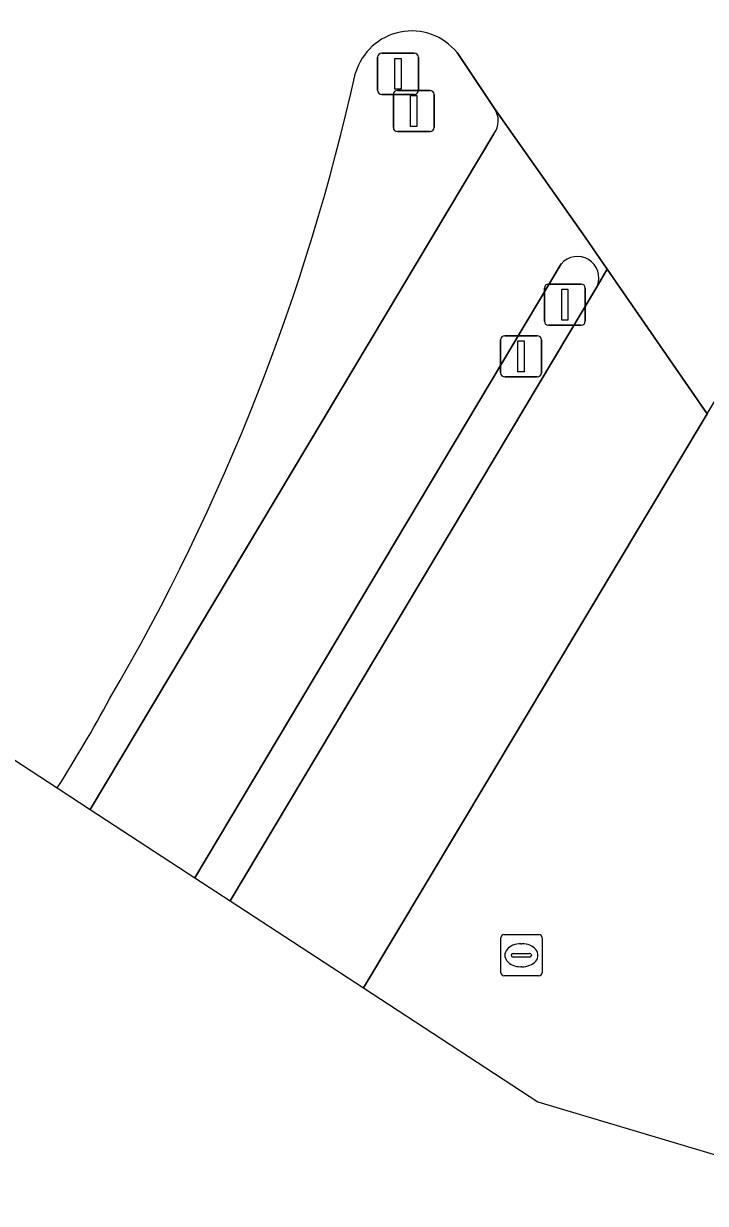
# Model space of a CAD drawing. Extents: x 160102 to 160934, y 382045 to 382923.
# Drawn here: x 160142.79 to 160159.32, y 382134.66 to 382163.29 of the extents above; entities that cross this region are included whole.
import ezdxf

# ---------------------------------------------------------------- set-up
doc = ezdxf.new("R2010")
doc.units = 0
for name, color, linetype in [('IMGEO_Berm_groen', 7, 'Continuous'), ('IMGEO_Berm_open', 7, 'Continuous'), ('IMGEO_Drukknoppaal', 7, 'Continuous'), ('IMGEO_Fietspad_open', 7, 'Continuous'), ('IMGEO_Lichtmast', 7, 'Continuous'), ('IMGEO_Rijbaan_regionaal_gesloten', 7, 'Continuous'), ('IMGEO_Rioolput', 7, 'Continuous'), ('IMGEO_Verkeerseiland_open', 7, 'Continuous'), ('IMGEO_Verkeersregelinstallatiepaal', 7, 'Continuous'), ('IMGEO_Voetpad_open', 7, 'Continuous')]:
    doc.layers.add(name, color=color, linetype=linetype)

msp = doc.modelspace()

# ---------------------------------------------------------------- linework, layer by layer
at = {"layer": 'IMGEO_Berm_groen'}
msp.add_lwpolyline([(160159.366, 382153.823), (160151.033, 382139.892), (160155.261, 382137.13), (160164.823, 382134.271)], dxfattribs=at)
at = {"layer": 'IMGEO_Berm_open'}
for points in [[(160155.824, 382157.459), (160146.942, 382142.565), (160147.802, 382142.003)], [(160147.802, 382142.003), (160156.702, 382156.93)]]:
    msp.add_lwpolyline(points, dxfattribs=at)
msp.add_arc((160156.22, 382157.123), 0.519, 338.1669, 139.6947, dxfattribs=at)
at = {"layer": 'IMGEO_Drukknoppaal'}
for p, q in [((160154.355, 382154.817), (160154.355, 382155.617)), ((160154.355, 382155.617), (160154.355, 382154.817)), ((160154.455, 382155.717), (160155.245, 382155.717)), ((160155.245, 382155.717), (160154.455, 382155.717)), ((160155.345, 382155.617), (160155.345, 382154.817)), ((160155.345, 382154.817), (160155.345, 382155.617)), ((160155.245, 382154.717), (160154.455, 382154.717)), ((160154.455, 382154.717), (160155.245, 382154.717))]:
    msp.add_line(p, q, dxfattribs=at)
msp.add_lwpolyline([(160154.775, 382155.592), (160154.925, 382155.592), (160154.925, 382154.842), (160154.775, 382154.842), (160154.775, 382155.592)], dxfattribs=at)
for centre, start, end in [((160154.455, 382155.617), 90, 180), ((160154.455, 382155.617), 90, 180), ((160155.245, 382155.617), 0, 90), ((160155.245, 382155.617), 360, 90), ((160154.455, 382154.817), 180, 270), ((160154.455, 382154.817), 180, 270), ((160155.245, 382154.817), 270, 0), ((160155.245, 382154.817), 270, 0)]:
    msp.add_arc(centre, 0.1, start, end, dxfattribs=at)
at = {"layer": 'IMGEO_Fietspad_open'}
for points in [[(160156.702, 382156.93), (160156.943, 382157.336), (160156.41, 382158.109), (160154.204, 382161.232)], [(160154.194, 382160.621), (160144.404, 382144.224), (160146.942, 382142.565)], [(160146.942, 382142.565), (160155.824, 382157.459)]]:
    msp.add_lwpolyline(points, dxfattribs=at)
for centre, radius, start, end in [((160153.777, 382160.933), 0.521, 323.1523, 34.9724), ((160156.22, 382157.123), 0.519, 338.1669, 139.6947)]:
    msp.add_arc(centre, radius, start, end, dxfattribs=at)
at = {"layer": 'IMGEO_Lichtmast'}
for p, q in [((160151.755, 382160.771), (160151.755, 382161.571)), ((160151.755, 382161.571), (160151.755, 382160.771)), ((160151.855, 382161.671), (160152.645, 382161.671)), ((160152.645, 382161.671), (160151.855, 382161.671)), ((160152.745, 382161.571), (160152.745, 382160.771)), ((160152.745, 382160.771), (160152.745, 382161.571)), ((160152.645, 382160.671), (160151.855, 382160.671)), ((160151.855, 382160.671), (160152.645, 382160.671))]:
    msp.add_line(p, q, dxfattribs=at)
msp.add_lwpolyline([(160152.175, 382161.546), (160152.325, 382161.546), (160152.325, 382160.796), (160152.175, 382160.796), (160152.175, 382161.546)], dxfattribs=at)
for centre, start, end in [((160151.855, 382161.571), 90, 180), ((160151.855, 382161.571), 90, 180), ((160152.645, 382161.571), 0, 90), ((160152.645, 382161.571), 360, 90), ((160151.855, 382160.771), 180, 270), ((160151.855, 382160.771), 180, 270), ((160152.645, 382160.771), 270, 0), ((160152.645, 382160.771), 270, 0)]:
    msp.add_arc(centre, 0.1, start, end, dxfattribs=at)
at = {"layer": 'IMGEO_Rijbaan_regionaal_gesloten'}
for points in [[(160153.302, 382162.588), (160154.204, 382161.232), (160156.41, 382158.109), (160156.943, 382157.336), (160159.366, 382153.823), (160161.221, 382156.917), (160163.175, 382160.176), (160165.044, 382163.293)], [(160135.42, 382150.093), (160143.607, 382144.744)]]:
    msp.add_lwpolyline(points, dxfattribs=at)
for centre, radius, start, end in [((160152.199, 382161.696), 1.418, 38.9632, 163.5851), ((160099.185, 382173.61), 52.922, 329.6953, 347.4347), ((160111.577, 382164.987), 37.891, 327.707, 331.4975)]:
    msp.add_arc(centre, radius, start, end, dxfattribs=at)
at = {"layer": 'IMGEO_Rioolput'}
for p, q in [((160154.359, 382140.258), (160154.359, 382141.11)), ((160154.434, 382141.184), (160155.286, 382141.184)), ((160154.847, 382140.964), (160154.872, 382140.964)), ((160155.36, 382141.11), (160155.36, 382140.258)), ((160154.618, 382140.678), (160154.618, 382140.69)), ((160155.056, 382140.641), (160154.658, 382140.641)), ((160154.661, 382140.727), (160155.059, 382140.727)), ((160155.102, 382140.69), (160155.102, 382140.678)), ((160154.87, 382140.404), (160154.845, 382140.404)), ((160155.286, 382140.184), (160154.434, 382140.184))]:
    msp.add_line(p, q, dxfattribs=at)
for points in [[(160154.359, 382140.258), (160154.359, 382141.11)], [(160154.434, 382141.184), (160155.286, 382141.184)], [(160155.36, 382141.11), (160155.36, 382140.258)], [(160155.286, 382140.184), (160154.434, 382140.184)]]:
    msp.add_lwpolyline(points, dxfattribs=at)
for centre, radius, start, end in [((160154.436, 382141.108), 0.0765, 91.552, 178.448), ((160154.436, 382141.108), 0.0765, 91.552, 178.448), ((160155.284, 382141.108), 0.0765, 1.552, 88.448), ((160155.284, 382141.108), 0.0765, 1.552, 88.448), ((160154.658, 382140.687), 0.0403, 85.8775, 175.7526), ((160154.655, 382140.677), 0.0366, 178.938, 274.7102), ((160155.059, 382140.684), 0.043, 264.8664, 352.4533), ((160155.063, 382140.689), 0.0386, 1.7309, 96.639), ((160154.436, 382140.26), 0.0765, 181.552, 268.448), ((160154.436, 382140.26), 0.0765, 181.552, 268.448), ((160155.284, 382140.26), 0.0765, 271.552, 358.448), ((160155.284, 382140.26), 0.0765, 271.552, 358.448)]:
    msp.add_arc(centre, radius, start, end, dxfattribs=at)
for centre, major_axis, ratio, start_param, end_param in [((160154.846, 382140.684), (-0.387, 0.002), 0.722429, 4.712389, 7.853982), ((160154.871, 382140.684), (-0.39, 0.002), 0.717154, 1.570796, 4.712389)]:
    msp.add_ellipse(centre, major_axis=major_axis, ratio=ratio, start_param=start_param, end_param=end_param, dxfattribs=at)
at = {"layer": 'IMGEO_Verkeerseiland_open'}
for points in [[(160154.204, 382161.232), (160153.302, 382162.588)], [(160144.404, 382144.224), (160154.194, 382160.621)], [(160143.607, 382144.744), (160144.404, 382144.224)]]:
    msp.add_lwpolyline(points, dxfattribs=at)
for centre, radius, start, end in [((160152.199, 382161.696), 1.418, 38.9632, 163.5851), ((160099.185, 382173.61), 52.922, 329.6953, 347.4347), ((160153.777, 382160.933), 0.521, 323.1523, 34.9724), ((160111.577, 382164.987), 37.891, 327.707, 331.4975)]:
    msp.add_arc(centre, radius, start, end, dxfattribs=at)
at = {"layer": 'IMGEO_Verkeersregelinstallatiepaal'}
for p, q in [((160151.373, 382161.675), (160151.373, 382162.475)), ((160151.373, 382162.475), (160151.373, 382161.675)), ((160151.473, 382162.575), (160152.263, 382162.575)), ((160152.263, 382162.575), (160151.473, 382162.575)), ((160152.363, 382162.475), (160152.363, 382161.675)), ((160152.363, 382161.675), (160152.363, 382162.475)), ((160152.263, 382161.575), (160151.473, 382161.575)), ((160151.473, 382161.575), (160152.263, 382161.575)), ((160155.518, 382156.971), (160156.308, 382156.971)), ((160156.308, 382156.971), (160155.518, 382156.971)), ((160155.418, 382156.071), (160155.418, 382156.871)), ((160155.418, 382156.871), (160155.418, 382156.071)), ((160156.408, 382156.871), (160156.408, 382156.071)), ((160156.408, 382156.071), (160156.408, 382156.871)), ((160156.308, 382155.971), (160155.518, 382155.971)), ((160155.518, 382155.971), (160156.308, 382155.971))]:
    msp.add_line(p, q, dxfattribs=at)
for points in [[(160151.793, 382162.45), (160151.943, 382162.45), (160151.943, 382161.7), (160151.793, 382161.7), (160151.793, 382162.45)], [(160155.838, 382156.846), (160155.988, 382156.846), (160155.988, 382156.096), (160155.838, 382156.096), (160155.838, 382156.846)]]:
    msp.add_lwpolyline(points, dxfattribs=at)
for centre, start, end in [((160151.473, 382162.475), 90, 180), ((160151.473, 382162.475), 90, 180), ((160152.263, 382162.475), 0, 90), ((160152.263, 382162.475), 360, 90), ((160151.473, 382161.675), 180, 270), ((160151.473, 382161.675), 180, 270), ((160152.263, 382161.675), 270, 0), ((160152.263, 382161.675), 270, 0), ((160155.518, 382156.871), 90, 180), ((160155.518, 382156.871), 90, 180), ((160156.308, 382156.871), 0, 90), ((160156.308, 382156.871), 360, 90), ((160155.518, 382156.071), 180, 270), ((160155.518, 382156.071), 180, 270), ((160156.308, 382156.071), 270, 0), ((160156.308, 382156.071), 270, 0)]:
    msp.add_arc(centre, 0.1, start, end, dxfattribs=at)
at = {"layer": 'IMGEO_Voetpad_open'}
msp.add_lwpolyline([(160151.033, 382139.892), (160159.366, 382153.823), (160156.943, 382157.336), (160156.702, 382156.93), (160147.802, 382142.003), (160151.033, 382139.892)], dxfattribs=at)

doc.saveas('drawing.dxf')
